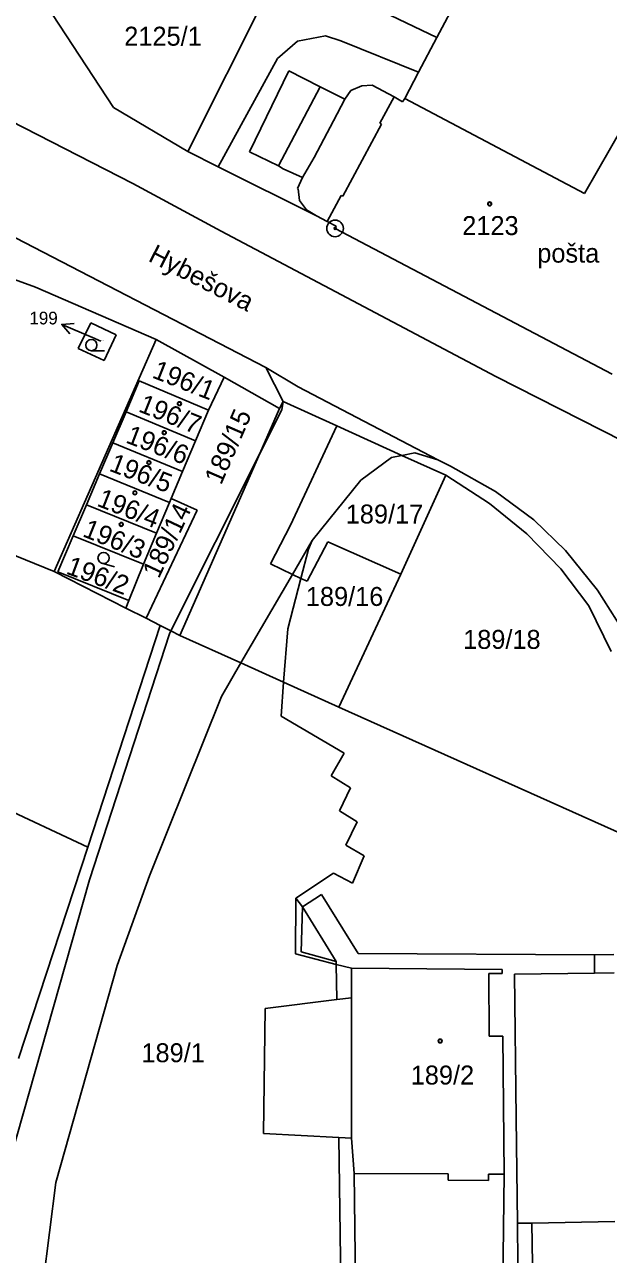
# Model space of a CAD drawing. Extents: x -593183 to -588034, y -1130415 to -1124994.
# Drawn here: x -590677 to -590624.6, y -1128633.8 to -1128523.5 of the extents above; entities that cross this region are included whole.
import ezdxf

# ---------------------------------------------------------------- set-up
doc = ezdxf.new("R2010")
doc.units = 0
for name, color, linetype in [('Vrstva 1', 7, 'Continuous'), ('Vrstva 15', 7, 'Continuous'), ('Vrstva 16', 7, 'Continuous'), ('Vrstva 18', 7, 'Continuous'), ('Vrstva 19', 7, 'Continuous'), ('Vrstva 24', 7, 'Continuous'), ('Vrstva 25', 7, 'Continuous'), ('Vrstva 4', 7, 'Continuous')]:
    doc.layers.add(name, color=color, linetype=linetype)

msp = doc.modelspace()

# ---------------------------------------------------------------- linework, layer by layer
at = {"layer": 'Vrstva 1'}
for p, q in [((-590633.64, -1128512.59), (-590640, -1128524.66)), ((-590653.89, -1128517.99), (-590662.34, -1128534.89)), ((-590648.08, -1128520.78), (-590640, -1128524.66)), ((-590674.48, -1128522.59), (-590669.01, -1128530.92)), ((-590690.29, -1128525.95), (-590667.27, -1128537.76)), ((-590669.01, -1128530.92), (-590662.34, -1128534.89)), ((-590662.34, -1128534.89), (-590659.64, -1128536.24)), ((-590659.64, -1128536.24), (-590650.81, -1128540.64)), ((-590667.27, -1128537.76), (-590659.35, -1128542.02)), ((-590684.56, -1128539.15), (-590655.35, -1128554.23)), ((-590650.81, -1128540.64), (-590649.85, -1128541.15)), ((-590649.85, -1128541.15), (-590649.03, -1128541.58)), ((-590634.71, -1128555.05), (-590659.35, -1128542.02)), ((-590649.03, -1128541.58), (-590649.14, -1128541.77)), ((-590649.14, -1128541.77), (-590624.27, -1128554.83)), ((-590686.56, -1128543.27), (-590676, -1128547.03)), ((-590676, -1128547.03), (-590665.18, -1128551.74)), ((-590671.05, -1128550.25), (-590672.18, -1128552.53)), ((-590671.05, -1128550.25), (-590668.78, -1128551.32)), ((-590665.18, -1128551.74), (-590674.35, -1128572.54)), ((-590668.78, -1128551.32), (-590669.85, -1128553.63)), ((-590665.18, -1128551.74), (-590659.1, -1128555.12)), ((-590672.18, -1128552.53), (-590669.85, -1128553.63)), ((-590655.35, -1128554.23), (-590653.78, -1128557.29)), ((-590655.35, -1128554.23), (-590652.46, -1128555.97)), ((-590666.7, -1128555.45), (-590667.89, -1128558.23)), ((-590666.7, -1128555.45), (-590660.49, -1128558.06)), ((-590659.1, -1128555.12), (-590660.49, -1128558.06)), ((-590659.1, -1128555.12), (-590654.12, -1128557.93)), ((-590623.29, -1128560.86), (-590634.71, -1128555.05)), ((-590652.46, -1128555.97), (-590639.93, -1128562.51)), ((-590653.78, -1128557.29), (-590654.12, -1128557.93)), ((-590653.78, -1128557.29), (-590648.97, -1128559.47)), ((-590667.89, -1128558.23), (-590669.07, -1128561)), ((-590667.89, -1128558.23), (-590661.65, -1128560.82)), ((-590660.49, -1128558.06), (-590661.65, -1128560.82)), ((-590654.12, -1128557.93), (-590655.89, -1128561.95)), ((-590648.97, -1128559.47), (-590653.15, -1128568.37)), ((-590648.97, -1128559.47), (-590643.14, -1128562.12)), ((-590669.07, -1128561), (-590670.26, -1128563.78)), ((-590669.07, -1128561), (-590662.82, -1128563.58)), ((-590661.65, -1128560.82), (-590662.82, -1128563.58)), ((-590655.89, -1128561.95), (-590663.05, -1128578.27)), ((-590643.14, -1128562.12), (-590639.21, -1128563.91)), ((-590639.93, -1128562.51), (-590638.79, -1128563.09)), ((-590638.79, -1128563.09), (-590634.75, -1128565.36)), ((-590670.26, -1128563.78), (-590671.45, -1128566.56)), ((-590670.26, -1128563.78), (-590663.98, -1128566.35)), ((-590662.82, -1128563.58), (-590663.83, -1128565.99)), ((-590639.21, -1128563.91), (-590643.24, -1128572.78)), ((-590639.21, -1128563.91), (-590635.28, -1128566.43)), ((-590634.75, -1128565.36), (-590631.32, -1128567.89)), ((-590691.08, -1128565.74), (-590674.35, -1128572.54)), ((-590663.98, -1128566.35), (-590665.15, -1128569.11)), ((-590663.83, -1128565.99), (-590663.98, -1128566.35)), ((-590663.83, -1128565.99), (-590661.52, -1128567.03)), ((-590635.28, -1128566.43), (-590631.95, -1128569.17)), ((-590671.45, -1128566.56), (-590672.63, -1128569.33)), ((-590671.45, -1128566.56), (-590665.15, -1128569.11)), ((-590661.52, -1128567.03), (-590666.08, -1128576.73)), ((-590653.15, -1128568.37), (-590654.93, -1128571.85)), ((-590631.32, -1128567.89), (-590628.48, -1128570.65)), ((-590672.63, -1128569.33), (-590674.01, -1128572.57)), ((-590672.63, -1128569.33), (-590666.31, -1128571.87)), ((-590665.15, -1128569.11), (-590666.31, -1128571.87)), ((-590631.95, -1128569.17), (-590628.88, -1128572.28)), ((-590649.79, -1128569.86), (-590651.65, -1128573.41)), ((-590649.79, -1128569.86), (-590643.24, -1128572.78)), ((-590628.48, -1128570.65), (-590625.6, -1128574.2)), ((-590666.31, -1128571.87), (-590667.63, -1128575.13)), ((-590654.93, -1128571.85), (-590652.96, -1128572.79)), ((-590674.35, -1128572.54), (-590667.9, -1128575.81)), ((-590674.01, -1128572.57), (-590667.63, -1128575.13)), ((-590652.96, -1128572.79), (-590652.21, -1128573.15)), ((-590643.24, -1128572.78), (-590648.8, -1128584.69)), ((-590628.88, -1128572.28), (-590626.38, -1128575.6)), ((-590652.21, -1128573.15), (-590651.65, -1128573.41)), ((-590625.6, -1128574.2), (-590623.31, -1128577.79)), ((-590667.63, -1128575.13), (-590667.9, -1128575.81)), ((-590667.9, -1128575.81), (-590666.08, -1128576.73)), ((-590626.38, -1128575.6), (-590624.37, -1128579.72)), ((-590664.83, -1128577.37), (-590671.33, -1128597.25)), ((-590666.08, -1128576.73), (-590664.83, -1128577.37)), ((-590664.83, -1128577.37), (-590663.86, -1128577.86)), ((-590663.86, -1128577.86), (-590663.05, -1128578.27)), ((-590663.05, -1128578.27), (-590657.59, -1128580.73)), ((-590657.59, -1128580.73), (-590653.75, -1128582.46)), ((-590653.75, -1128582.46), (-590648.8, -1128584.69)), ((-590648.8, -1128584.69), (-590621.79, -1128596.78)), ((-590684.67, -1128591.02), (-590671.33, -1128597.25)), ((-590671.33, -1128597.25), (-590677.54, -1128616.21)), ((-590650.36, -1128601.5), (-590652.07, -1128602.6)), ((-590650.36, -1128601.5), (-590647.06, -1128606.77)), ((-590652.65, -1128601.81), (-590652.7, -1128606.81)), ((-590652.65, -1128601.81), (-590652.07, -1128602.6)), ((-590652.7, -1128606.81), (-590649.03, -1128607.76)), ((-590647.06, -1128606.77), (-590625.87, -1128606.9)), ((-590624.13, -1128606.88), (-590625.87, -1128606.9)), ((-590649.03, -1128607.76), (-590648.98, -1128610.92)), ((-590655.41, -1128611.72), (-590655.56, -1128622.92)), ((-590648.98, -1128610.92), (-590655.41, -1128611.72)), ((-590655.56, -1128622.92), (-590648.81, -1128623.28)), ((-590648.81, -1128623.28), (-590648.6, -1128638.78))]:
    msp.add_line(p, q, dxfattribs=at)
at = {"layer": 'Vrstva 16'}
msp.add_line((-590670.15, -1128551.87), (-590670.9, -1128551.55), dxfattribs=at)
at = {"layer": 'Vrstva 24'}
for radius in [0.75, 0.0903]:
    msp.add_circle((-590649.14, -1128541.77), radius, dxfattribs=at)
at = {"layer": 'Vrstva 25'}
for p, q in [((-590670.9, -1128551.55), (-590673.66, -1128550.38)), ((-590669.83, -1128552.74), (-590671, -1128552.74)), ((-590668.92, -1128572.12), (-590670.05, -1128571.8))]:
    msp.add_line(p, q, dxfattribs=at)
msp.add_lwpolyline([(-590672.94, -1128551.23), (-590673.66, -1128550.38), (-590672.55, -1128550.31)], dxfattribs=at)
for centre, radius in [((-590635.27, -1128539.58), 0.175), ((-590635.27, -1128539.58), 0.15), ((-590671, -1128552.24), 0.503), ((-590663.1, -1128557.49), 0.175), ((-590663.1, -1128557.49), 0.15), ((-590664.46, -1128560.09), 0.175), ((-590664.46, -1128560.09), 0.15), ((-590665.84, -1128562.77), 0.175), ((-590665.84, -1128562.77), 0.15), ((-590667.1, -1128565.48), 0.175), ((-590667.1, -1128565.48), 0.15), ((-590668.32, -1128568.31), 0.175), ((-590668.32, -1128568.31), 0.15), ((-590669.91, -1128571.32), 0.503), ((-590639.71, -1128614.63), 0.175), ((-590639.71, -1128614.63), 0.15)]:
    msp.add_circle(centre, radius, dxfattribs=at)
at = {"layer": 'Vrstva 4'}
for p, q in [((-590616.88, -1128521.35), (-590626.77, -1128538.65)), ((-590649.99, -1128524.52), (-590652.52, -1128524.98)), ((-590649.99, -1128524.52), (-590648.62, -1128524.95)), ((-590652.52, -1128524.98), (-590654.29, -1128526.54)), ((-590648.62, -1128524.95), (-590641.64, -1128527.77)), ((-590640, -1128524.66), (-590641.64, -1128527.77)), ((-590654.29, -1128526.54), (-590659.64, -1128536.24)), ((-590653.28, -1128527.66), (-590656.82, -1128534.9)), ((-590653.28, -1128527.66), (-590651.93, -1128528.34)), ((-590641.64, -1128527.77), (-590642.88, -1128530.13)), ((-590651.93, -1128528.34), (-590650.47, -1128529.08)), ((-590646.74, -1128528.98), (-590647.71, -1128529.42)), ((-590645.8, -1128528.94), (-590646.74, -1128528.98)), ((-590645.8, -1128528.94), (-590643.83, -1128529.97)), ((-590650.47, -1128529.08), (-590654.22, -1128536.17)), ((-590650.47, -1128529.08), (-590650.01, -1128529.31)), ((-590650.01, -1128529.31), (-590648.26, -1128530.2)), ((-590647.71, -1128529.42), (-590648.26, -1128530.2)), ((-590643.83, -1128529.97), (-590645.11, -1128532.34)), ((-590643.83, -1128529.97), (-590643.08, -1128530.43)), ((-590642.88, -1128530.13), (-590643.08, -1128530.43)), ((-590626.77, -1128538.65), (-590642.88, -1128530.13)), ((-590648.26, -1128530.2), (-590649.28, -1128532.12)), ((-590649.28, -1128532.12), (-590651, -1128535.41)), ((-590644.97, -1128532.42), (-590648.45, -1128538.89)), ((-590645.11, -1128532.34), (-590644.97, -1128532.42)), ((-590656.82, -1128534.9), (-590654.22, -1128536.17)), ((-590651, -1128535.41), (-590652.06, -1128537.22)), ((-590654.22, -1128536.17), (-590653.78, -1128536.42)), ((-590653.78, -1128536.42), (-590652.06, -1128537.22)), ((-590652.06, -1128537.22), (-590652.51, -1128538.18)), ((-590652.51, -1128538.18), (-590652.45, -1128538.22)), ((-590652.45, -1128538.22), (-590652.33, -1128539.28)), ((-590648.59, -1128538.81), (-590649.85, -1128541.15)), ((-590648.59, -1128538.81), (-590648.45, -1128538.89)), ((-590652.33, -1128539.28), (-590651.69, -1128540.12)), ((-590651.69, -1128540.12), (-590650.81, -1128540.64)), ((-590653.78, -1128557.29), (-590653.92, -1128558.03)), ((-590653.92, -1128558.03), (-590655.89, -1128561.95)), ((-590655.89, -1128561.95), (-590663.86, -1128577.86)), ((-590641.98, -1128561.88), (-590643.14, -1128562.12)), ((-590641.98, -1128561.88), (-590639.93, -1128562.51)), ((-590644.07, -1128562.32), (-590646.82, -1128564.35)), ((-590643.14, -1128562.12), (-590644.07, -1128562.32)), ((-590646.82, -1128564.35), (-590651.19, -1128569.74)), ((-590651.19, -1128569.74), (-590652.96, -1128572.79)), ((-590651.19, -1128569.74), (-590651.53, -1128570.54)), ((-590651.53, -1128570.54), (-590652.21, -1128573.15)), ((-590652.96, -1128572.79), (-590657.59, -1128580.73)), ((-590652.21, -1128573.15), (-590653.38, -1128577.66)), ((-590663.99, -1128578.12), (-590671.18, -1128600.17)), ((-590663.86, -1128577.86), (-590663.99, -1128578.12)), ((-590653.38, -1128577.66), (-590653.75, -1128582.46)), ((-590657.59, -1128580.73), (-590659.34, -1128583.73)), ((-590653.75, -1128582.46), (-590653.98, -1128585.5)), ((-590659.34, -1128583.73), (-590665.79, -1128599.81)), ((-590653.98, -1128585.5), (-590648.32, -1128588.81)), ((-590648.32, -1128588.81), (-590649.48, -1128590.85)), ((-590649.48, -1128590.85), (-590647.74, -1128591.92)), ((-590647.74, -1128591.92), (-590648.74, -1128593.99)), ((-590648.74, -1128593.99), (-590647.16, -1128594.99)), ((-590647.16, -1128594.99), (-590648.18, -1128597.07)), ((-590648.18, -1128597.07), (-590646.52, -1128598.03)), ((-590646.52, -1128598.03), (-590647.58, -1128600.47)), ((-590649.27, -1128599.57), (-590652.65, -1128601.81)), ((-590649.27, -1128599.57), (-590647.58, -1128600.47)), ((-590671.18, -1128600.17), (-590678.2, -1128624.96)), ((-590665.79, -1128599.81), (-590668.7, -1128607.85)), ((-590652.07, -1128602.6), (-590652.19, -1128606.62)), ((-590652.07, -1128602.6), (-590649.03, -1128607.49)), ((-590652.19, -1128606.62), (-590649.03, -1128607.49)), ((-590625.87, -1128606.9), (-590625.85, -1128608.55)), ((-590668.7, -1128607.85), (-590674.18, -1128627.31)), ((-590649.03, -1128607.49), (-590649.03, -1128607.76)), ((-590649.03, -1128607.76), (-590647.67, -1128608.11)), ((-590647.67, -1128608.11), (-590634.15, -1128608.22)), ((-590647.67, -1128608.11), (-590647.67, -1128610.76)), ((-590634.15, -1128608.22), (-590634.15, -1128608.57)), ((-590634.15, -1128608.57), (-590635.35, -1128608.58)), ((-590635.35, -1128608.58), (-590635.3, -1128614.2)), ((-590625.85, -1128608.55), (-590633.04, -1128608.64)), ((-590633.04, -1128608.64), (-590632.88, -1128621.54)), ((-590624.11, -1128608.53), (-590625.85, -1128608.55)), ((-590647.67, -1128610.76), (-590648.98, -1128610.92)), ((-590647.67, -1128610.76), (-590647.65, -1128623.34)), ((-590634.1, -1128614.19), (-590635.3, -1128614.2)), ((-590634.1, -1128614.19), (-590633.98, -1128626.58)), ((-590632.88, -1128621.54), (-590632.76, -1128630.97)), ((-590648.81, -1128623.28), (-590647.65, -1128623.34)), ((-590647.65, -1128623.34), (-590647.44, -1128626.5)), ((-590647.44, -1128626.5), (-590638.98, -1128626.55)), ((-590647.44, -1128626.5), (-590647.27, -1128638.78)), ((-590638.98, -1128626.55), (-590638.99, -1128627.1)), ((-590638.99, -1128627.1), (-590635.38, -1128627.13)), ((-590633.98, -1128626.58), (-590635.38, -1128626.58)), ((-590635.38, -1128626.58), (-590635.38, -1128627.13)), ((-590633.98, -1128626.58), (-590634.1, -1128638.74)), ((-590674.18, -1128627.31), (-590675.6, -1128638.44)), ((-590631.49, -1128630.95), (-590632.76, -1128630.97)), ((-590632.76, -1128630.97), (-590632.75, -1128634.55)), ((-590624.03, -1128630.82), (-590631.49, -1128630.95)), ((-590631.49, -1128630.95), (-590631.43, -1128634.6))]:
    msp.add_line(p, q, dxfattribs=at)

# ---------------------------------------------------------------- texts
at = {"layer": 'Vrstva 15'}
msp.add_text('Hybešova', height=1.7, rotation=332.8562, dxfattribs=at).set_placement((-590665.99, -1128544.65))
msp.add_text('pošta', height=1.7, dxfattribs=at).set_placement((-590631, -1128544.84))
at = {"layer": 'Vrstva 16'}
msp.add_text('199', height=1.14, dxfattribs=at).set_placement((-590676.56, -1128550.38))
at = {"layer": 'Vrstva 18'}
for s, height, p in [('2125/1', 1.7, (-590668.05, -1128525.39)), ('199', 0.1, (-590670.15, -1128551.87)), ('189/17', 1.7, (-590648.18, -1128568.23)), ('189/16', 1.7, (-590651.76, -1128575.62)), ('189/18', 1.7, (-590637.65, -1128579.47)), ('189/1', 1.7, (-590666.51, -1128616.53))]:
    msp.add_text(s, height=height, dxfattribs=at).set_placement(p)
for s, rotation, p in [('196/1', 338.5172, (-590665.64, -1128555.12)), ('189/15', 66.5339, (-590659.36, -1128564.84)), ('189/14', 64.8115, (-590664.95, -1128573.24)), ('196/2', 339.7481, (-590673.36, -1128572.7))]:
    msp.add_text(s, height=1.7, rotation=rotation, dxfattribs=at).set_placement(p)
at = {"layer": 'Vrstva 19'}
for s, p in [('2123', (-590637.73, -1128542.37)), ('189/2', (-590642.35, -1128618.53))]:
    msp.add_text(s, height=1.7, dxfattribs=at).set_placement(p)
for s, rotation, p in [('196/7', 338.2961, (-590666.87, -1128558.16)), ('196/6', 339.0802, (-590668.01, -1128560.95)), ('196/5', 339.0543, (-590669.49, -1128563.48)), ('196/4', 338.6508, (-590670.59, -1128566.62)), ('196/3', 338.1049, (-590671.88, -1128569.35))]:
    msp.add_text(s, height=1.7, rotation=rotation, dxfattribs=at).set_placement(p)

doc.saveas('drawing.dxf')
